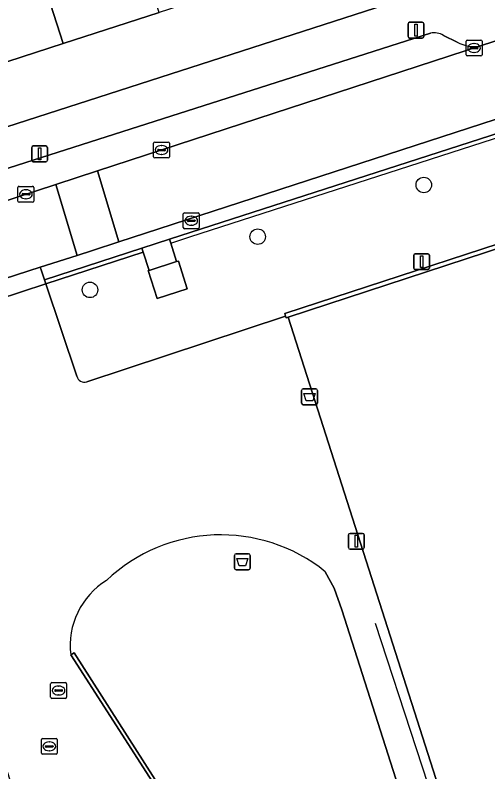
# Model space of a CAD drawing. Extents: x 158086 to 159499, y 382904 to 383981.
# Drawn here: x 159104.4 to 159134.17, y 383172.16 to 383219.78 of the extents above; entities that cross this region are included whole.
import ezdxf

# ---------------------------------------------------------------- set-up
doc = ezdxf.new("R2010")
doc.units = 0
for name, color, linetype in [('IMGEO_Afvalbak', 7, 'Continuous'), ('IMGEO_Boom', 7, 'Continuous'), ('IMGEO_Erf', 7, 'Continuous'), ('IMGEO_Groenvoorziening', 7, 'Continuous'), ('IMGEO_Hek', 7, 'Continuous'), ('IMGEO_Kolk', 7, 'Continuous'), ('IMGEO_Lichtmast', 7, 'Continuous'), ('IMGEO_Muur', 7, 'Continuous'), ('IMGEO_Pand', 7, 'Continuous'), ('IMGEO_Parkeervlak_open', 7, 'Continuous'), ('IMGEO_Rijbaan_lokaal_open', 7, 'Continuous'), ('IMGEO_Rioolput', 7, 'Continuous'), ('IMGEO_Terreindeel_gesloten', 7, 'Continuous'), ('IMGEO_Voetpad_open', 7, 'Continuous')]:
    doc.layers.add(name, color=color, linetype=linetype)

msp = doc.modelspace()

# ---------------------------------------------------------------- linework, layer by layer
at = {"layer": 'IMGEO_Afvalbak'}
for p, q in [((159122.441, 383195.366), (159122.441, 383196.166)), ((159122.441, 383196.166), (159122.441, 383195.366)), ((159122.541, 383196.266), (159123.331, 383196.266)), ((159123.331, 383196.266), (159122.541, 383196.266)), ((159123.431, 383196.166), (159123.431, 383195.366)), ((159123.431, 383195.366), (159123.431, 383196.166)), ((159123.331, 383195.266), (159122.541, 383195.266)), ((159122.541, 383195.266), (159123.331, 383195.266)), ((159118.315, 383185.88), (159119.105, 383185.88)), ((159119.105, 383185.88), (159118.315, 383185.88)), ((159118.215, 383184.98), (159118.215, 383185.78)), ((159118.215, 383185.78), (159118.215, 383184.98)), ((159119.205, 383185.78), (159119.205, 383184.98)), ((159119.205, 383184.98), (159119.205, 383185.78)), ((159119.105, 383184.88), (159118.315, 383184.88)), ((159118.315, 383184.88), (159119.105, 383184.88))]:
    msp.add_line(p, q, dxfattribs=at)
for points in [[(159122.584, 383195.98), (159123.288, 383195.98), (159123.139, 383195.51), (159122.733, 383195.51), (159122.584, 383195.98)], [(159118.358, 383185.594), (159119.062, 383185.594), (159118.913, 383185.124), (159118.507, 383185.124), (159118.358, 383185.594)]]:
    msp.add_lwpolyline(points, dxfattribs=at)
for centre, start, end in [((159122.541, 383196.166), 90, 180), ((159122.541, 383196.166), 90, 180), ((159123.331, 383196.166), 0, 90), ((159123.331, 383196.166), 360, 90), ((159122.541, 383195.366), 180, 270), ((159122.541, 383195.366), 180, 270), ((159123.331, 383195.366), 270, 0), ((159123.331, 383195.366), 270, 0), ((159118.315, 383185.78), 90, 180), ((159118.315, 383185.78), 90, 180), ((159119.105, 383185.78), 0, 90), ((159119.105, 383185.78), 360, 90), ((159118.315, 383184.98), 180, 270), ((159118.315, 383184.98), 180, 270), ((159119.105, 383184.98), 270, 0), ((159119.105, 383184.98), 270, 0)]:
    msp.add_arc(centre, 0.1, start, end, dxfattribs=at)
at = {"layer": 'IMGEO_Boom'}
for centre in [(159130.133, 383209.095), (159119.675, 383205.839), (159109.114, 383202.494)]:
    msp.add_circle(centre, 0.489, dxfattribs=at)
at = {"layer": 'IMGEO_Erf'}
for points in [[(159133.496, 383222.324), (159132.723, 383224.721), (159129.185, 383223.575), (159128.753, 383224.906), (159125.898, 383223.981), (159123.254, 383223.124), (159123.686, 383221.794), (159120.309, 383220.7), (159119.877, 383222.031), (159119.608, 383221.944), (159113.465, 383219.954), (159107.417, 383217.994), (159101.279, 383216.006), (159095.18, 383214.03), (159088.99, 383212.024), (159082.875, 383210.043), (159082.037, 383209.772), (159083.219, 383206.105)], [(159115.243, 383202.564), (159114.687, 383204.308), (159114.57, 383204.271), (159112.844, 383203.722), (159112.784, 383203.702), (159113.339, 383201.958)]]:
    msp.add_lwpolyline(points, close=True, dxfattribs=at)
at = {"layer": 'IMGEO_Groenvoorziening'}
for points in [[(159160.72, 383213.85), (159160.395, 383214.851), (159165.215, 383216.442), (159165.547, 383215.408), (159180.433, 383220.181), (159180.063, 383221.221), (159184.872, 383222.772), (159185.166, 383221.704), (159224.897, 383234.417), (159222.981, 383240.81), (159114.129, 383205.678), (159114.203, 383205.441), (159114.57, 383204.271), (159114.687, 383204.308), (159115.243, 383202.564), (159113.339, 383201.958), (159112.784, 383203.702), (159112.844, 383203.722), (159112.461, 383204.871), (159106.339, 383202.866), (159108.294, 383197.053)], [(159108.906, 383196.71), (159121.424, 383200.847), (159121.374, 383201.004), (159160.72, 383213.85)]]:
    msp.add_lwpolyline(points, dxfattribs=at)
for points in [[(159114.57, 383204.271), (159114.203, 383205.441), (159114.129, 383205.678), (159112.38, 383205.114), (159112.461, 383204.871), (159112.844, 383203.722)], [(159106.248, 383203.135), (159106.339, 383202.866), (159112.461, 383204.871), (159112.38, 383205.114)]]:
    msp.add_lwpolyline(points, close=True, dxfattribs=at)
msp.add_arc((159108.75, 383197.15), 0.467, 191.9769, 289.4856, dxfattribs=at)
at = {"layer": 'IMGEO_Hek'}
for points in [[(159115.411, 383205.836), (159228.05, 383242.187)], [(159114.203, 383205.441), (159115.411, 383205.836)], [(159106.339, 383202.866), (159112.461, 383204.871)], [(159101.717, 383201.354), (159106.339, 383202.866)], [(159127.081, 383181.524), (159134.816, 383157.855)]]:
    msp.add_lwpolyline(points, dxfattribs=at)
at = {"layer": 'IMGEO_Kolk'}
for p, q in [((159132.875, 383218.214), (159133.727, 383218.214)), ((159132.8, 383217.288), (159132.8, 383218.14)), ((159133.102, 383217.757), (159133.5, 383217.757)), ((159133.288, 383217.994), (159133.313, 383217.994)), ((159133.801, 383218.14), (159133.801, 383217.288)), ((159133.059, 383217.708), (159133.059, 383217.72)), ((159133.497, 383217.671), (159133.099, 383217.671)), ((159133.311, 383217.434), (159133.286, 383217.434)), ((159133.543, 383217.72), (159133.543, 383217.708)), ((159133.727, 383217.214), (159132.875, 383217.214)), ((159113.118, 383210.868), (159113.118, 383211.72)), ((159113.193, 383211.794), (159114.045, 383211.794)), ((159113.606, 383211.574), (159113.631, 383211.574)), ((159114.119, 383211.72), (159114.119, 383210.868)), ((159113.377, 383211.288), (159113.377, 383211.3)), ((159113.815, 383211.251), (159113.417, 383211.251)), ((159113.42, 383211.337), (159113.818, 383211.337)), ((159113.861, 383211.3), (159113.861, 383211.288)), ((159114.045, 383210.794), (159113.193, 383210.794)), ((159113.629, 383211.014), (159113.604, 383211.014)), ((159104.577, 383208.083), (159104.577, 383208.935)), ((159104.652, 383209.009), (159105.504, 383209.009)), ((159105.065, 383208.789), (159105.09, 383208.789)), ((159105.578, 383208.935), (159105.578, 383208.083)), ((159104.836, 383208.503), (159104.836, 383208.515)), ((159105.274, 383208.466), (159104.876, 383208.466)), ((159104.879, 383208.552), (159105.277, 383208.552)), ((159105.088, 383208.229), (159105.063, 383208.229)), ((159105.32, 383208.515), (159105.32, 383208.503)), ((159105.504, 383208.009), (159104.652, 383208.009)), ((159114.991, 383206.417), (159114.991, 383207.269)), ((159115.066, 383207.343), (159115.918, 383207.343)), ((159115.992, 383207.269), (159115.992, 383206.417)), ((159115.25, 383206.837), (159115.25, 383206.849)), ((159115.688, 383206.8), (159115.29, 383206.8)), ((159115.293, 383206.886), (159115.691, 383206.886)), ((159115.479, 383207.123), (159115.504, 383207.123)), ((159115.734, 383206.849), (159115.734, 383206.837)), ((159115.918, 383206.343), (159115.066, 383206.343)), ((159115.502, 383206.563), (159115.477, 383206.563)), ((159106.051, 383173.337), (159106.051, 383174.189)), ((159106.126, 383174.263), (159106.978, 383174.263)), ((159106.539, 383174.043), (159106.564, 383174.043)), ((159107.052, 383174.189), (159107.052, 383173.337)), ((159106.31, 383173.757), (159106.31, 383173.769)), ((159106.748, 383173.72), (159106.35, 383173.72)), ((159106.353, 383173.806), (159106.751, 383173.806)), ((159106.562, 383173.483), (159106.537, 383173.483)), ((159106.794, 383173.769), (159106.794, 383173.757)), ((159106.978, 383173.263), (159106.126, 383173.263))]:
    msp.add_line(p, q, dxfattribs=at)
for points in [[(159132.875, 383218.214), (159133.727, 383218.214)], [(159132.8, 383217.288), (159132.8, 383218.14)], [(159133.801, 383218.14), (159133.801, 383217.288)], [(159133.727, 383217.214), (159132.875, 383217.214)], [(159113.118, 383210.868), (159113.118, 383211.72)], [(159113.193, 383211.794), (159114.045, 383211.794)], [(159114.119, 383211.72), (159114.119, 383210.868)], [(159114.045, 383210.794), (159113.193, 383210.794)], [(159104.577, 383208.083), (159104.577, 383208.935)], [(159104.652, 383209.009), (159105.504, 383209.009)], [(159105.578, 383208.935), (159105.578, 383208.083)], [(159105.504, 383208.009), (159104.652, 383208.009)], [(159114.991, 383206.417), (159114.991, 383207.269)], [(159115.066, 383207.343), (159115.918, 383207.343)], [(159115.992, 383207.269), (159115.992, 383206.417)], [(159115.918, 383206.343), (159115.066, 383206.343)], [(159106.051, 383173.337), (159106.051, 383174.189)], [(159106.126, 383174.263), (159106.978, 383174.263)], [(159107.052, 383174.189), (159107.052, 383173.337)], [(159106.978, 383173.263), (159106.126, 383173.263)]]:
    msp.add_lwpolyline(points, dxfattribs=at)
for centre, radius, start, end in [((159132.877, 383218.138), 0.0765, 91.552, 178.448), ((159132.877, 383218.138), 0.0765, 91.552, 178.448), ((159133.725, 383218.138), 0.0765, 1.552, 88.448), ((159133.725, 383218.138), 0.0765, 1.552, 88.448), ((159133.099, 383217.717), 0.0403, 85.8775, 175.7526), ((159133.504, 383217.719), 0.0386, 1.7309, 96.639), ((159132.877, 383217.29), 0.0765, 181.552, 268.448), ((159132.877, 383217.29), 0.0765, 181.552, 268.448), ((159133.096, 383217.707), 0.0366, 178.938, 274.7102), ((159133.5, 383217.714), 0.043, 264.8664, 352.4533), ((159133.725, 383217.29), 0.0765, 271.552, 358.448), ((159133.725, 383217.29), 0.0765, 271.552, 358.448), ((159113.195, 383211.718), 0.0765, 91.552, 178.448), ((159113.195, 383211.718), 0.0765, 91.552, 178.448), ((159114.043, 383211.718), 0.0765, 1.552, 88.448), ((159114.043, 383211.718), 0.0765, 1.552, 88.448), ((159113.417, 383211.297), 0.0403, 85.8775, 175.7526), ((159113.414, 383211.287), 0.0366, 178.938, 274.7102), ((159113.818, 383211.294), 0.043, 264.8664, 352.4533), ((159113.822, 383211.299), 0.0386, 1.7309, 96.639), ((159113.195, 383210.87), 0.0765, 181.552, 268.448), ((159113.195, 383210.87), 0.0765, 181.552, 268.448), ((159114.043, 383210.87), 0.0765, 271.552, 358.448), ((159114.043, 383210.87), 0.0765, 271.552, 358.448), ((159104.654, 383208.933), 0.0765, 91.552, 178.448), ((159104.654, 383208.933), 0.0765, 91.552, 178.448), ((159105.502, 383208.933), 0.0765, 1.552, 88.448), ((159105.502, 383208.933), 0.0765, 1.552, 88.448), ((159104.876, 383208.512), 0.0403, 85.8775, 175.7526), ((159104.873, 383208.502), 0.0366, 178.938, 274.7102), ((159105.277, 383208.509), 0.043, 264.8664, 352.4533), ((159105.281, 383208.514), 0.0386, 1.7309, 96.639), ((159104.654, 383208.085), 0.0765, 181.552, 268.448), ((159104.654, 383208.085), 0.0765, 181.552, 268.448), ((159105.502, 383208.085), 0.0765, 271.552, 358.448), ((159105.502, 383208.085), 0.0765, 271.552, 358.448), ((159115.068, 383207.267), 0.0765, 91.552, 178.448), ((159115.068, 383207.267), 0.0765, 91.552, 178.448), ((159115.916, 383207.267), 0.0765, 1.552, 88.448), ((159115.916, 383207.267), 0.0765, 1.552, 88.448), ((159115.29, 383206.846), 0.0403, 85.8775, 175.7526), ((159115.287, 383206.836), 0.0366, 178.938, 274.7102), ((159115.691, 383206.843), 0.043, 264.8664, 352.4533), ((159115.695, 383206.848), 0.0386, 1.7309, 96.639), ((159115.068, 383206.419), 0.0765, 181.552, 268.448), ((159115.068, 383206.419), 0.0765, 181.552, 268.448), ((159115.916, 383206.419), 0.0765, 271.552, 358.448), ((159115.916, 383206.419), 0.0765, 271.552, 358.448), ((159106.128, 383174.187), 0.0765, 91.552, 178.448), ((159106.128, 383174.187), 0.0765, 91.552, 178.448), ((159106.976, 383174.187), 0.0765, 1.552, 88.448), ((159106.976, 383174.187), 0.0765, 1.552, 88.448), ((159106.35, 383173.766), 0.0403, 85.8775, 175.7526), ((159106.347, 383173.756), 0.0366, 178.938, 274.7102), ((159106.751, 383173.763), 0.043, 264.8664, 352.4533), ((159106.755, 383173.768), 0.0386, 1.7309, 96.639), ((159106.128, 383173.339), 0.0765, 181.552, 268.448), ((159106.128, 383173.339), 0.0765, 181.552, 268.448), ((159106.976, 383173.339), 0.0765, 271.552, 358.448), ((159106.976, 383173.339), 0.0765, 271.552, 358.448)]:
    msp.add_arc(centre, radius, start, end, dxfattribs=at)
for centre, major_axis, ratio, start_param, end_param in [((159133.287, 383217.714), (-0.387, 0.002), 0.722429, 4.712389, 7.853982), ((159133.312, 383217.714), (-0.39, 0.002), 0.717154, 1.570796, 4.712389), ((159113.605, 383211.294), (-0.387, 0.002), 0.722429, 4.712389, 7.853982), ((159113.63, 383211.294), (-0.39, 0.002), 0.717154, 1.570796, 4.712389), ((159105.064, 383208.509), (-0.387, 0.002), 0.722429, 4.712389, 7.853982), ((159105.089, 383208.509), (-0.39, 0.002), 0.717154, 1.570796, 4.712389), ((159115.478, 383206.843), (-0.387, 0.002), 0.722429, 4.712389, 7.853982), ((159115.503, 383206.843), (-0.39, 0.002), 0.717154, 1.570796, 4.712389), ((159106.538, 383173.763), (-0.387, 0.002), 0.722429, 4.712389, 7.853982), ((159106.563, 383173.763), (-0.39, 0.002), 0.717154, 1.570796, 4.712389)]:
    msp.add_ellipse(centre, major_axis=major_axis, ratio=ratio, start_param=start_param, end_param=end_param, dxfattribs=at)
at = {"layer": 'IMGEO_Lichtmast'}
for p, q in [((159129.144, 383218.438), (159129.144, 383219.238)), ((159129.144, 383219.238), (159129.144, 383218.438)), ((159129.244, 383219.338), (159130.034, 383219.338)), ((159130.034, 383219.338), (159129.244, 383219.338)), ((159130.134, 383219.238), (159130.134, 383218.438)), ((159130.134, 383218.438), (159130.134, 383219.238)), ((159130.034, 383218.338), (159129.244, 383218.338)), ((159129.244, 383218.338), (159130.034, 383218.338)), ((159105.543, 383211.549), (159106.333, 383211.549)), ((159106.333, 383211.549), (159105.543, 383211.549)), ((159105.443, 383210.649), (159105.443, 383211.449)), ((159105.443, 383211.449), (159105.443, 383210.649)), ((159106.433, 383211.449), (159106.433, 383210.649)), ((159106.433, 383210.649), (159106.433, 383211.449)), ((159106.333, 383210.549), (159105.543, 383210.549)), ((159105.543, 383210.549), (159106.333, 383210.549)), ((159129.496, 383203.868), (159129.496, 383204.668)), ((159129.496, 383204.668), (159129.496, 383203.868)), ((159129.596, 383204.768), (159130.386, 383204.768)), ((159130.386, 383204.768), (159129.596, 383204.768)), ((159130.486, 383204.668), (159130.486, 383203.868)), ((159130.486, 383203.868), (159130.486, 383204.668)), ((159130.386, 383203.768), (159129.596, 383203.768)), ((159129.596, 383203.768), (159130.386, 383203.768)), ((159125.39, 383186.269), (159125.39, 383187.069)), ((159125.39, 383187.069), (159125.39, 383186.269)), ((159125.49, 383187.169), (159126.28, 383187.169)), ((159126.28, 383187.169), (159125.49, 383187.169)), ((159126.38, 383187.069), (159126.38, 383186.269)), ((159126.38, 383186.269), (159126.38, 383187.069)), ((159126.28, 383186.169), (159125.49, 383186.169)), ((159125.49, 383186.169), (159126.28, 383186.169))]:
    msp.add_line(p, q, dxfattribs=at)
for points in [[(159129.564, 383219.213), (159129.714, 383219.213), (159129.714, 383218.463), (159129.564, 383218.463), (159129.564, 383219.213)], [(159105.863, 383211.424), (159106.013, 383211.424), (159106.013, 383210.674), (159105.863, 383210.674), (159105.863, 383211.424)], [(159129.916, 383204.643), (159130.066, 383204.643), (159130.066, 383203.893), (159129.916, 383203.893), (159129.916, 383204.643)], [(159125.81, 383187.044), (159125.96, 383187.044), (159125.96, 383186.294), (159125.81, 383186.294), (159125.81, 383187.044)]]:
    msp.add_lwpolyline(points, dxfattribs=at)
for centre, start, end in [((159129.244, 383219.238), 90, 180), ((159129.244, 383219.238), 90, 180), ((159130.034, 383219.238), 0, 90), ((159130.034, 383219.238), 360, 90), ((159129.244, 383218.438), 180, 270), ((159129.244, 383218.438), 180, 270), ((159130.034, 383218.438), 270, 0), ((159130.034, 383218.438), 270, 0), ((159105.543, 383211.449), 90, 180), ((159105.543, 383211.449), 90, 180), ((159106.333, 383211.449), 0, 90), ((159106.333, 383211.449), 360, 90), ((159105.543, 383210.649), 180, 270), ((159105.543, 383210.649), 180, 270), ((159106.333, 383210.649), 270, 0), ((159106.333, 383210.649), 270, 0), ((159129.596, 383204.668), 90, 180), ((159129.596, 383204.668), 90, 180), ((159130.386, 383204.668), 0, 90), ((159130.386, 383204.668), 360, 90), ((159129.596, 383203.868), 180, 270), ((159129.596, 383203.868), 180, 270), ((159130.386, 383203.868), 270, 0), ((159130.386, 383203.868), 270, 0), ((159125.49, 383187.069), 90, 180), ((159125.49, 383187.069), 90, 180), ((159126.28, 383187.069), 0, 90), ((159126.28, 383187.069), 360, 90), ((159125.49, 383186.269), 180, 270), ((159125.49, 383186.269), 180, 270), ((159126.28, 383186.269), 270, 0), ((159126.28, 383186.269), 270, 0)]:
    msp.add_arc(centre, 0.1, start, end, dxfattribs=at)
at = {"layer": 'IMGEO_Muur'}
msp.add_lwpolyline([(159108.126, 383179.653), (159107.9, 383179.523), (159113.046, 383171.536), (159115.707, 383167.406), (159115.915, 383167.47)], close=True, dxfattribs=at)
at = {"layer": 'IMGEO_Pand'}
for points in [[(159105.029, 383225.449), (159101.965, 383224.468), (159100.975, 383227.525), (159097.914, 383226.533), (159098.09, 383225.99), (159098.865, 383223.596), (159101.279, 383216.006), (159107.417, 383217.994)], [(159111.035, 383227.538), (159104.987, 383225.579), (159105.029, 383225.449), (159107.417, 383217.994), (159113.465, 383219.954)]]:
    msp.add_lwpolyline(points, close=True, dxfattribs=at)
at = {"layer": 'IMGEO_Parkeervlak_open'}
for points in [[(159130.559, 383218.658), (159087.128, 383204.782)], [(159132.232, 383218.093), (159131.374, 383218.509)], [(159085.239, 383202.214), (159093.422, 383204.705), (159106.953, 383209.119), (159109.578, 383209.975), (159133.762, 383217.863)]]:
    msp.add_lwpolyline(points, dxfattribs=at)
for centre, radius, start, end in [((159130.76, 383217.453), 1.221, 59.8138, 99.4652), ((159133.3, 383219.991), 2.178, 240.643, 282.2588)]:
    msp.add_arc(centre, radius, start, end, dxfattribs=at)
at = {"layer": 'IMGEO_Rijbaan_lokaal_open'}
for points in [[(159134.812, 383218.199), (159134.475, 383218.096), (159133.762, 383217.863), (159109.578, 383209.975), (159110.937, 383205.512), (159138.884, 383214.605)], [(159101.361, 383202.442), (159105.985, 383203.92), (159108.309, 383204.663), (159106.953, 383209.119), (159093.422, 383204.705), (159085.239, 383202.214), (159085.07, 383202.157), (159081.475, 383201.1), (159081.172, 383201.047), (159080.865, 383201.023), (159080.379, 383201.053), (159079.895, 383201.106), (159078.767, 383201.225), (159077.634, 383201.256), (159076.362, 383201.064), (159075.132, 383200.685), (159049.868, 383192.495), (159044.554, 383190.802), (159046.046, 383186.117), (159048.451, 383186.877), (159076.102, 383195.951)]]:
    msp.add_lwpolyline(points, dxfattribs=at)
msp.add_lwpolyline([(159109.578, 383209.975), (159106.953, 383209.119), (159108.309, 383204.663), (159109.271, 383204.971), (159110.937, 383205.512)], close=True, dxfattribs=at)
at = {"layer": 'IMGEO_Rioolput'}
for p, q in [((159106.713, 383177.778), (159107.565, 383177.778)), ((159106.638, 383176.852), (159106.638, 383177.704)), ((159106.897, 383177.272), (159106.897, 383177.284)), ((159106.94, 383177.321), (159107.338, 383177.321)), ((159107.126, 383177.558), (159107.151, 383177.558)), ((159107.381, 383177.284), (159107.381, 383177.272)), ((159107.639, 383177.704), (159107.639, 383176.852)), ((159107.565, 383176.778), (159106.713, 383176.778)), ((159107.335, 383177.235), (159106.937, 383177.235)), ((159107.149, 383176.998), (159107.124, 383176.998))]:
    msp.add_line(p, q, dxfattribs=at)
for points in [[(159106.713, 383177.778), (159107.565, 383177.778)], [(159106.638, 383176.852), (159106.638, 383177.704)], [(159107.639, 383177.704), (159107.639, 383176.852)], [(159107.565, 383176.778), (159106.713, 383176.778)]]:
    msp.add_lwpolyline(points, dxfattribs=at)
for centre, radius, start, end in [((159106.715, 383177.702), 0.0765, 91.552, 178.448), ((159106.715, 383177.702), 0.0765, 91.552, 178.448), ((159107.563, 383177.702), 0.0765, 1.552, 88.448), ((159107.563, 383177.702), 0.0765, 1.552, 88.448), ((159106.937, 383177.281), 0.0403, 85.8775, 175.7526), ((159106.934, 383177.271), 0.0366, 178.938, 274.7102), ((159107.338, 383177.278), 0.043, 264.8664, 352.4533), ((159107.342, 383177.283), 0.0386, 1.7309, 96.639), ((159106.715, 383176.854), 0.0765, 181.552, 268.448), ((159106.715, 383176.854), 0.0765, 181.552, 268.448), ((159107.563, 383176.854), 0.0765, 271.552, 358.448), ((159107.563, 383176.854), 0.0765, 271.552, 358.448)]:
    msp.add_arc(centre, radius, start, end, dxfattribs=at)
for centre, major_axis, ratio, start_param, end_param in [((159107.125, 383177.278), (-0.387, 0.002), 0.722429, 4.712389, 7.853982), ((159107.15, 383177.278), (-0.39, 0.002), 0.717154, 1.570796, 4.712389)]:
    msp.add_ellipse(centre, major_axis=major_axis, ratio=ratio, start_param=start_param, end_param=end_param, dxfattribs=at)
at = {"layer": 'IMGEO_Terreindeel_gesloten'}
msp.add_lwpolyline([(159224.58, 383233.873), (159185.281, 383221.286), (159184.386, 383221.001), (159181.525, 383220.089), (159180.574, 383219.786), (159165.688, 383214.968), (159164.669, 383214.641), (159161.812, 383213.726), (159160.86, 383213.421), (159136.883, 383205.771), (159136.521, 383205.653), (159121.589, 383200.782), (159143.574, 383132.142), (159246.571, 383165.223), (159235.831, 383198.766)], close=True, dxfattribs=at)
for points in [[(159124.966, 383182.347), (159124.481, 383183.712), (159123.931, 383184.753)], [(159140.005, 383135.341), (159124.966, 383182.347)], [(159107.9, 383179.523), (159108.126, 383179.653), (159115.915, 383167.47), (159115.707, 383167.406), (159114.068, 383166.903), (159113.435, 383166.704), (159124.967, 383130.586), (159125.369, 383130.714), (159125.451, 383130.457), (159125.627, 383130.608), (159127.902, 383127.956), (159132.784, 383128.867), (159134.147, 383128.959)]]:
    msp.add_lwpolyline(points, dxfattribs=at)
for centre, radius, start, end in [((159117.358, 383176.617), 10.459, 51.065, 133.5321), ((159112.663, 383180.109), 4.798, 121.5185, 187.0196)]:
    msp.add_arc(centre, radius, start, end, dxfattribs=at)
at = {"layer": 'IMGEO_Voetpad_open'}
for points in [[(159238.931, 383251.896), (159239.749, 383252.158), (159240.455, 383252.468), (159241.039, 383252.786), (159241.578, 383253.174), (159241.895, 383253.546), (159240.777, 383256.959), (159238.934, 383256.362), (159237.003, 383255.736), (159219.296, 383250), (159191.824, 383241.138), (159190.692, 383240.773), (159138.181, 383223.835), (159133.496, 383222.324), (159083.219, 383206.105), (159079.321, 383204.848), (159010.965, 383182.799), (159007.137, 383181.583)], [(159138.884, 383214.605), (159110.937, 383205.512), (159109.271, 383204.971), (159108.309, 383204.663), (159105.985, 383203.92), (159106.038, 383203.762), (159106.248, 383203.135), (159112.38, 383205.114), (159114.129, 383205.678), (159222.981, 383240.81)], [(159087.128, 383204.782), (159130.559, 383218.658)], [(159131.374, 383218.509), (159132.232, 383218.093)], [(159133.762, 383217.863), (159134.475, 383218.096), (159134.812, 383218.199)], [(159108.294, 383197.053), (159106.339, 383202.866), (159101.717, 383201.354), (159103.629, 383195.501)], [(159143.574, 383132.142), (159121.589, 383200.782), (159121.458, 383200.739), (159121.424, 383200.847), (159108.906, 383196.71)], [(159103.308, 383194.879), (159097.332, 383192.938), (159105.167, 383168.195), (159105.805, 383169.02), (159106.505, 383169.548), (159108.377, 383170.064), (159109.379, 383168.2), (159113.046, 383171.536), (159107.9, 383179.523)], [(159123.931, 383184.753), (159124.481, 383183.712), (159124.966, 383182.347), (159140.005, 383135.341)]]:
    msp.add_lwpolyline(points, dxfattribs=at)
for points in [[(159160.86, 383213.421), (159160.72, 383213.85), (159121.374, 383201.004), (159121.424, 383200.847), (159121.458, 383200.739), (159121.589, 383200.782), (159136.521, 383205.653), (159136.883, 383205.771)], [(159106.339, 383202.866), (159106.248, 383203.135), (159106.038, 383203.762), (159105.985, 383203.92), (159101.361, 383202.442), (159101.422, 383202.256), (159101.623, 383201.642), (159101.717, 383201.354)]]:
    msp.add_lwpolyline(points, close=True, dxfattribs=at)
for centre, radius, start, end in [((159130.76, 383217.453), 1.221, 59.8138, 99.4652), ((159133.3, 383219.991), 2.178, 240.643, 282.2588), ((159108.75, 383197.15), 0.467, 191.9769, 289.4856), ((159117.358, 383176.617), 10.459, 51.065, 133.5321), ((159112.663, 383180.109), 4.798, 121.5185, 187.0196)]:
    msp.add_arc(centre, radius, start, end, dxfattribs=at)

doc.saveas('drawing.dxf')
